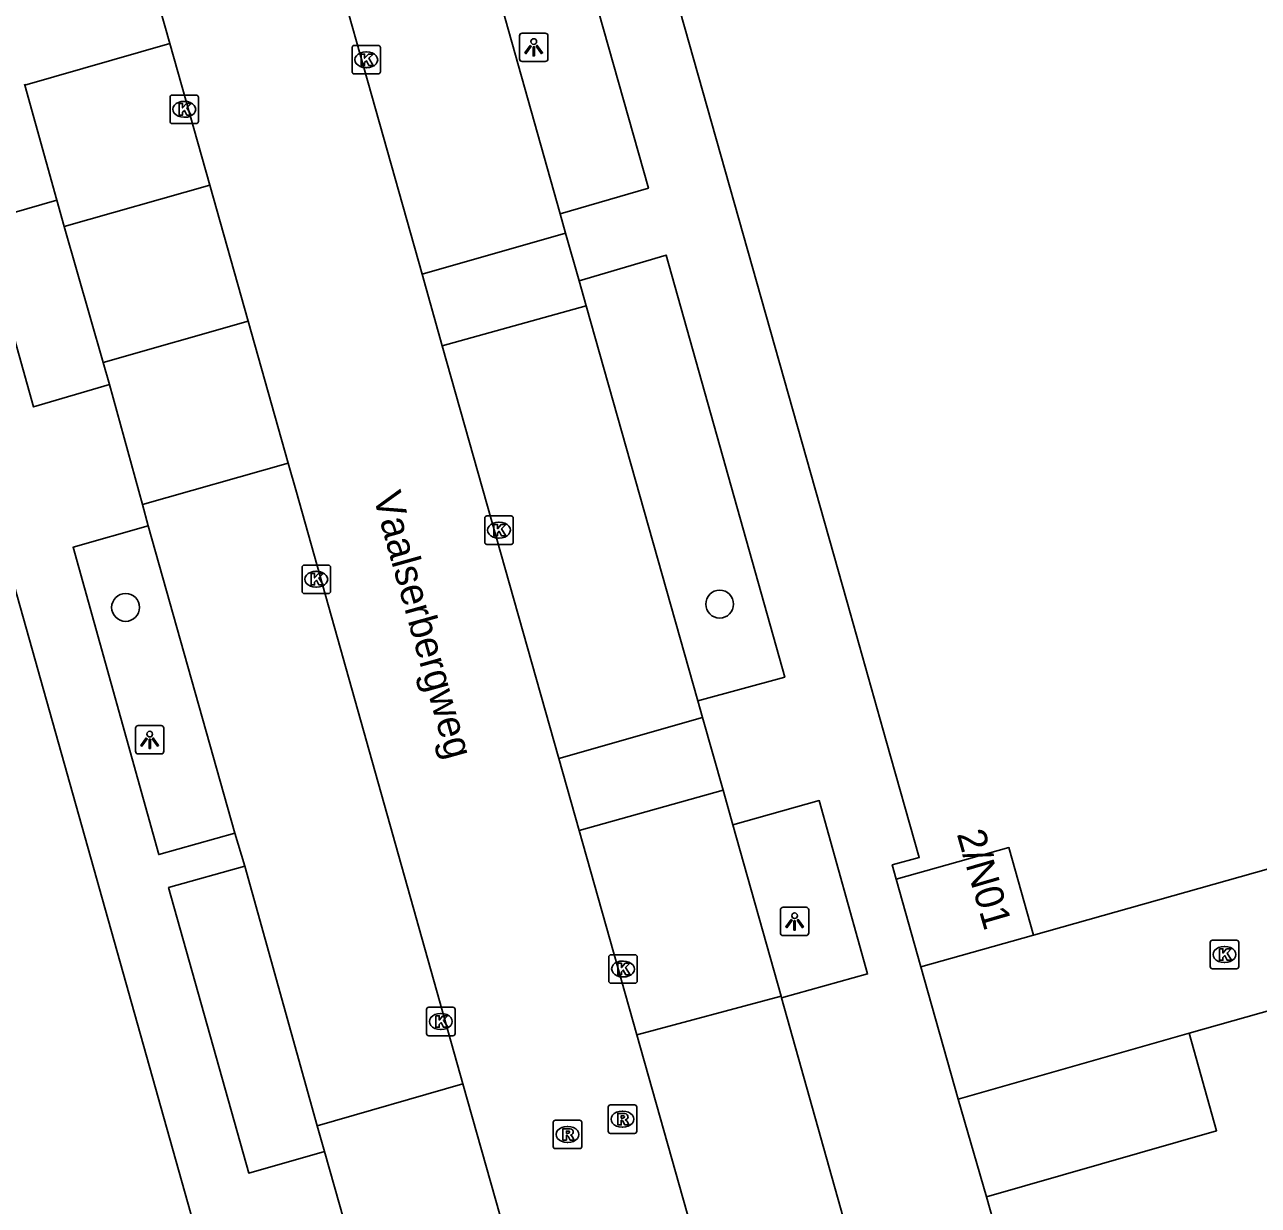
# Model space of a CAD drawing. Extents: x 159689 to 160786, y 387323 to 388339.
# Drawn here: x 159795.8 to 159839.15, y 388025.61 to 388067.1 of the extents above; entities that cross this region are included whole.
import ezdxf

# ---------------------------------------------------------------- set-up
doc = ezdxf.new("R2010")
doc.units = 0
for name, color, linetype in [('IMGEO_Boom', 7, 'Continuous'), ('IMGEO_Kolk', 7, 'Continuous'), ('IMGEO_Lichtpunt', 7, 'Continuous'), ('IMGEO_Openbare_ruimte_label', 7, 'Continuous'), ('IMGEO_Pand', 7, 'Continuous'), ('IMGEO_Pand_nummerreeks', 7, 'Continuous'), ('IMGEO_Pand_overbouw', 7, 'Continuous'), ('IMGEO_Parkeervlak_open', 7, 'Continuous'), ('IMGEO_Rijbaan_lokaal_gesloten', 7, 'Continuous'), ('IMGEO_Rijbaan_lokaal_open', 7, 'Continuous'), ('IMGEO_Rioolput', 7, 'Continuous'), ('IMGEO_Voetpad_open', 7, 'Continuous')]:
    doc.layers.add(name, color=color, linetype=linetype)

msp = doc.modelspace()

# ---------------------------------------------------------------- linework, layer by layer
at = {"layer": 'IMGEO_Boom'}
for centre in [(159799.347, 388046.622), (159820.224, 388046.738)]:
    msp.add_circle(centre, 0.489, dxfattribs=at)
at = {"layer": 'IMGEO_Kolk'}
for p, q in [((159807.305, 388065.442), (159807.305, 388066.294)), ((159807.38, 388066.368), (159808.232, 388066.368)), ((159807.793, 388066.148), (159807.818, 388066.148)), ((159808.306, 388066.294), (159808.306, 388065.442)), ((159808.232, 388065.368), (159807.38, 388065.368)), ((159807.816, 388065.588), (159807.791, 388065.588)), ((159800.909, 388063.699), (159800.909, 388064.551)), ((159800.984, 388064.625), (159801.836, 388064.625)), ((159801.397, 388064.405), (159801.422, 388064.405)), ((159801.91, 388064.551), (159801.91, 388063.699)), ((159801.836, 388063.625), (159800.984, 388063.625)), ((159801.42, 388063.845), (159801.395, 388063.845)), ((159811.968, 388048.912), (159811.968, 388049.764)), ((159812.043, 388049.838), (159812.895, 388049.838)), ((159812.456, 388049.618), (159812.481, 388049.618)), ((159812.969, 388049.764), (159812.969, 388048.912)), ((159812.895, 388048.838), (159812.043, 388048.838)), ((159812.479, 388049.058), (159812.454, 388049.058)), ((159805.548, 388047.185), (159805.548, 388048.037)), ((159805.623, 388048.111), (159806.475, 388048.111)), ((159806.036, 388047.891), (159806.061, 388047.891)), ((159806.549, 388048.037), (159806.549, 388047.185)), ((159806.475, 388047.111), (159805.623, 388047.111)), ((159806.059, 388047.331), (159806.034, 388047.331)), ((159837.465, 388034.001), (159837.465, 388034.853)), ((159837.54, 388034.927), (159838.392, 388034.927)), ((159838.466, 388034.853), (159838.466, 388034.001)), ((159816.404, 388034.418), (159817.256, 388034.418)), ((159837.953, 388034.707), (159837.978, 388034.707)), ((159816.329, 388033.492), (159816.329, 388034.344)), ((159816.817, 388034.198), (159816.842, 388034.198)), ((159817.33, 388034.344), (159817.33, 388033.492)), ((159837.976, 388034.147), (159837.951, 388034.147)), ((159816.84, 388033.638), (159816.815, 388033.638)), ((159838.392, 388033.927), (159837.54, 388033.927)), ((159817.256, 388033.418), (159816.404, 388033.418)), ((159809.926, 388031.648), (159809.926, 388032.5)), ((159810.001, 388032.574), (159810.853, 388032.574)), ((159810.414, 388032.354), (159810.439, 388032.354)), ((159810.927, 388032.5), (159810.927, 388031.648)), ((159810.853, 388031.574), (159810.001, 388031.574)), ((159810.437, 388031.794), (159810.412, 388031.794))]:
    msp.add_line(p, q, dxfattribs=at)
for points in [[(159807.305, 388065.442), (159807.305, 388066.294)], [(159807.38, 388066.368), (159808.232, 388066.368)], [(159807.626, 388066.068), (159807.749, 388066.068), (159807.749, 388065.917), (159807.879, 388066.068), (159808.043, 388066.068), (159807.897, 388065.917), (159808.05, 388065.668), (159807.898, 388065.668), (159807.813, 388065.832), (159807.749, 388065.765), (159807.749, 388065.668), (159807.626, 388065.668), (159807.626, 388066.068)], [(159808.306, 388066.294), (159808.306, 388065.442)], [(159808.232, 388065.368), (159807.38, 388065.368)], [(159800.909, 388063.699), (159800.909, 388064.551)], [(159800.984, 388064.625), (159801.836, 388064.625)], [(159801.23, 388064.325), (159801.353, 388064.325), (159801.353, 388064.174), (159801.483, 388064.325), (159801.647, 388064.325), (159801.501, 388064.174), (159801.654, 388063.925), (159801.502, 388063.925), (159801.417, 388064.089), (159801.353, 388064.022), (159801.353, 388063.925), (159801.23, 388063.925), (159801.23, 388064.325)], [(159801.91, 388064.551), (159801.91, 388063.699)], [(159801.836, 388063.625), (159800.984, 388063.625)], [(159811.968, 388048.912), (159811.968, 388049.764)], [(159812.043, 388049.838), (159812.895, 388049.838)], [(159812.969, 388049.764), (159812.969, 388048.912)], [(159812.289, 388049.538), (159812.412, 388049.538), (159812.412, 388049.387), (159812.542, 388049.538), (159812.706, 388049.538), (159812.56, 388049.387), (159812.713, 388049.138), (159812.561, 388049.138), (159812.476, 388049.302), (159812.412, 388049.235), (159812.412, 388049.138), (159812.289, 388049.138), (159812.289, 388049.538)], [(159812.895, 388048.838), (159812.043, 388048.838)], [(159805.548, 388047.185), (159805.548, 388048.037)], [(159805.623, 388048.111), (159806.475, 388048.111)], [(159806.549, 388048.037), (159806.549, 388047.185)], [(159805.869, 388047.811), (159805.992, 388047.811), (159805.992, 388047.66), (159806.122, 388047.811), (159806.286, 388047.811), (159806.14, 388047.66), (159806.293, 388047.411), (159806.141, 388047.411), (159806.056, 388047.575), (159805.992, 388047.508), (159805.992, 388047.411), (159805.869, 388047.411), (159805.869, 388047.811)], [(159806.475, 388047.111), (159805.623, 388047.111)], [(159837.465, 388034.001), (159837.465, 388034.853)], [(159837.54, 388034.927), (159838.392, 388034.927)], [(159838.466, 388034.853), (159838.466, 388034.001)], [(159816.404, 388034.418), (159817.256, 388034.418)], [(159837.786, 388034.627), (159837.909, 388034.627), (159837.909, 388034.476), (159838.039, 388034.627), (159838.203, 388034.627), (159838.057, 388034.476), (159838.21, 388034.227), (159838.058, 388034.227), (159837.973, 388034.391), (159837.909, 388034.324), (159837.909, 388034.227), (159837.786, 388034.227), (159837.786, 388034.627)], [(159816.329, 388033.492), (159816.329, 388034.344)], [(159816.65, 388034.118), (159816.773, 388034.118), (159816.773, 388033.967), (159816.903, 388034.118), (159817.067, 388034.118), (159816.921, 388033.967), (159817.074, 388033.718), (159816.922, 388033.718), (159816.837, 388033.882), (159816.773, 388033.815), (159816.773, 388033.718), (159816.65, 388033.718), (159816.65, 388034.118)], [(159817.33, 388034.344), (159817.33, 388033.492)], [(159838.392, 388033.927), (159837.54, 388033.927)], [(159817.256, 388033.418), (159816.404, 388033.418)], [(159809.926, 388031.648), (159809.926, 388032.5)], [(159810.001, 388032.574), (159810.853, 388032.574)], [(159810.247, 388032.274), (159810.37, 388032.274), (159810.37, 388032.123), (159810.5, 388032.274), (159810.664, 388032.274), (159810.518, 388032.123), (159810.671, 388031.874), (159810.519, 388031.874), (159810.434, 388032.038), (159810.37, 388031.971), (159810.37, 388031.874), (159810.247, 388031.874), (159810.247, 388032.274)], [(159810.927, 388032.5), (159810.927, 388031.648)], [(159810.853, 388031.574), (159810.001, 388031.574)]]:
    msp.add_lwpolyline(points, dxfattribs=at)
for centre, start, end in [((159807.382, 388066.292), 91.552, 178.448), ((159807.382, 388066.292), 91.552, 178.448), ((159808.23, 388066.292), 1.552, 88.448), ((159808.23, 388066.292), 1.552, 88.448), ((159807.382, 388065.444), 181.552, 268.448), ((159807.382, 388065.444), 181.552, 268.448), ((159808.23, 388065.444), 271.552, 358.448), ((159808.23, 388065.444), 271.552, 358.448), ((159800.986, 388064.549), 91.552, 178.448), ((159800.986, 388064.549), 91.552, 178.448), ((159801.834, 388064.549), 1.552, 88.448), ((159801.834, 388064.549), 1.552, 88.448), ((159800.986, 388063.701), 181.552, 268.448), ((159800.986, 388063.701), 181.552, 268.448), ((159801.834, 388063.701), 271.552, 358.448), ((159801.834, 388063.701), 271.552, 358.448), ((159812.045, 388049.762), 91.552, 178.448), ((159812.045, 388049.762), 91.552, 178.448), ((159812.893, 388049.762), 1.552, 88.448), ((159812.893, 388049.762), 1.552, 88.448), ((159812.045, 388048.914), 181.552, 268.448), ((159812.045, 388048.914), 181.552, 268.448), ((159812.893, 388048.914), 271.552, 358.448), ((159812.893, 388048.914), 271.552, 358.448), ((159805.625, 388048.035), 91.552, 178.448), ((159805.625, 388048.035), 91.552, 178.448), ((159806.473, 388048.035), 1.552, 88.448), ((159806.473, 388048.035), 1.552, 88.448), ((159805.625, 388047.187), 181.552, 268.448), ((159805.625, 388047.187), 181.552, 268.448), ((159806.473, 388047.187), 271.552, 358.448), ((159806.473, 388047.187), 271.552, 358.448), ((159837.542, 388034.851), 91.552, 178.448), ((159837.542, 388034.851), 91.552, 178.448), ((159838.39, 388034.851), 1.552, 88.448), ((159838.39, 388034.851), 1.552, 88.448), ((159816.406, 388034.342), 91.552, 178.448), ((159816.406, 388034.342), 91.552, 178.448), ((159817.254, 388034.342), 1.552, 88.448), ((159817.254, 388034.342), 1.552, 88.448), ((159837.542, 388034.003), 181.552, 268.448), ((159837.542, 388034.003), 181.552, 268.448), ((159838.39, 388034.003), 271.552, 358.448), ((159838.39, 388034.003), 271.552, 358.448), ((159816.406, 388033.494), 181.552, 268.448), ((159816.406, 388033.494), 181.552, 268.448), ((159817.254, 388033.494), 271.552, 358.448), ((159817.254, 388033.494), 271.552, 358.448), ((159810.003, 388032.498), 91.552, 178.448), ((159810.003, 388032.498), 91.552, 178.448), ((159810.851, 388032.498), 1.552, 88.448), ((159810.851, 388032.498), 1.552, 88.448), ((159810.003, 388031.65), 181.552, 268.448), ((159810.003, 388031.65), 181.552, 268.448), ((159810.851, 388031.65), 271.552, 358.448), ((159810.851, 388031.65), 271.552, 358.448)]:
    msp.add_arc(centre, 0.0765, start, end, dxfattribs=at)
for centre, major_axis, ratio, start_param, end_param in [((159807.792, 388065.868), (-0.387, 0.002), 0.722429, 4.712389, 7.853982), ((159807.817, 388065.868), (-0.39, 0.002), 0.717154, 1.570796, 4.712389), ((159801.396, 388064.125), (-0.387, 0.002), 0.722429, 4.712389, 7.853982), ((159801.421, 388064.125), (-0.39, 0.002), 0.717154, 1.570796, 4.712389), ((159812.455, 388049.338), (-0.387, 0.002), 0.722429, 4.712389, 7.853982), ((159812.48, 388049.338), (-0.39, 0.002), 0.717154, 1.570796, 4.712389), ((159806.035, 388047.611), (-0.387, 0.002), 0.722429, 4.712389, 7.853982), ((159806.06, 388047.611), (-0.39, 0.002), 0.717154, 1.570796, 4.712389), ((159837.952, 388034.427), (-0.387, 0.002), 0.722429, 4.712389, 7.853982), ((159837.977, 388034.427), (-0.39, 0.002), 0.717154, 1.570796, 4.712389), ((159816.816, 388033.918), (-0.387, 0.002), 0.722429, 4.712389, 7.853982), ((159816.841, 388033.918), (-0.39, 0.002), 0.717154, 1.570796, 4.712389), ((159810.413, 388032.074), (-0.387, 0.002), 0.722429, 4.712389, 7.853982), ((159810.438, 388032.074), (-0.39, 0.002), 0.717154, 1.570796, 4.712389)]:
    msp.add_ellipse(centre, major_axis=major_axis, ratio=ratio, start_param=start_param, end_param=end_param, dxfattribs=at)
at = {"layer": 'IMGEO_Lichtpunt'}
for p, q in [((159813.192, 388066.706), (159813.192, 388065.899)), ((159813.192, 388066.706), (159813.192, 388065.899)), ((159814.094, 388066.801), (159813.286, 388066.801)), ((159814.094, 388066.801), (159813.286, 388066.801)), ((159814.188, 388065.899), (159814.188, 388066.706)), ((159814.188, 388065.899), (159814.188, 388066.706)), ((159813.286, 388065.805), (159814.094, 388065.805)), ((159813.286, 388065.805), (159814.094, 388065.805)), ((159799.696, 388042.375), (159799.696, 388041.568)), ((159799.696, 388042.375), (159799.696, 388041.568)), ((159800.598, 388042.47), (159799.79, 388042.47)), ((159800.598, 388042.47), (159799.79, 388042.47)), ((159800.692, 388041.568), (159800.692, 388042.375)), ((159800.692, 388041.568), (159800.692, 388042.375)), ((159799.79, 388041.474), (159800.598, 388041.474)), ((159799.79, 388041.474), (159800.598, 388041.474)), ((159822.36, 388035.993), (159822.36, 388035.186)), ((159822.36, 388035.993), (159822.36, 388035.186)), ((159823.262, 388036.088), (159822.454, 388036.088)), ((159823.262, 388036.088), (159822.454, 388036.088)), ((159823.356, 388035.186), (159823.356, 388035.993)), ((159823.356, 388035.186), (159823.356, 388035.993)), ((159822.454, 388035.092), (159823.262, 388035.092)), ((159822.454, 388035.092), (159823.262, 388035.092))]:
    msp.add_line(p, q, dxfattribs=at)
for points in [[(159813.566, 388066.37), (159813.605, 388066.342), (159813.417, 388066.08), (159813.379, 388066.107), (159813.566, 388066.37)], [(159813.668, 388066.322), (159813.715, 388066.322), (159813.715, 388066), (159813.668, 388066), (159813.668, 388066.322)], [(159813.778, 388066.342), (159813.816, 388066.369), (159814.003, 388066.107), (159813.964, 388066.079), (159813.778, 388066.342)], [(159800.07, 388042.039), (159800.109, 388042.011), (159799.921, 388041.749), (159799.883, 388041.776), (159800.07, 388042.039)], [(159800.172, 388041.991), (159800.219, 388041.991), (159800.219, 388041.669), (159800.172, 388041.669), (159800.172, 388041.991)], [(159800.282, 388042.011), (159800.32, 388042.038), (159800.507, 388041.776), (159800.468, 388041.748), (159800.282, 388042.011)], [(159822.734, 388035.657), (159822.773, 388035.629), (159822.585, 388035.367), (159822.547, 388035.394), (159822.734, 388035.657)], [(159822.836, 388035.609), (159822.883, 388035.609), (159822.883, 388035.287), (159822.836, 388035.287), (159822.836, 388035.609)], [(159822.946, 388035.629), (159822.984, 388035.656), (159823.171, 388035.394), (159823.132, 388035.366), (159822.946, 388035.629)]]:
    msp.add_lwpolyline(points, dxfattribs=at)
for centre in [(159813.691, 388066.504), (159800.195, 388042.173), (159822.859, 388035.791)]:
    msp.add_circle(centre, 0.0994, dxfattribs=at)
for centre, start, end in [((159813.286, 388066.706), 90, 180), ((159813.286, 388066.706), 90, 180), ((159814.094, 388066.706), 0, 90), ((159814.094, 388066.706), 0, 90), ((159813.286, 388065.899), 180, 270), ((159813.286, 388065.899), 180, 270), ((159814.094, 388065.899), 270, 0), ((159814.094, 388065.899), 270, 360), ((159799.79, 388042.375), 90, 180), ((159799.79, 388042.375), 90, 180), ((159800.598, 388042.375), 0, 90), ((159800.598, 388042.375), 0, 90), ((159799.79, 388041.568), 180, 270), ((159799.79, 388041.568), 180, 270), ((159800.598, 388041.568), 270, 0), ((159800.598, 388041.568), 270, 360), ((159822.454, 388035.993), 90, 180), ((159822.454, 388035.993), 90, 180), ((159823.262, 388035.993), 0, 90), ((159823.262, 388035.993), 0, 90), ((159822.454, 388035.186), 180, 270), ((159822.454, 388035.186), 180, 270), ((159823.262, 388035.186), 270, 0), ((159823.262, 388035.186), 270, 360)]:
    msp.add_arc(centre, 0.0946, start, end, dxfattribs=at)
at = {"layer": 'IMGEO_Pand'}
for points in [[(159826.427, 388037.077), (159826.288, 388037.576), (159827.236, 388037.841), (159826.078, 388041.936), (159824.701, 388046.808), (159816.607, 388075.445), (159815.465, 388079.487), (159814.344, 388083.45), (159813.44, 388083.195)], [(159831.254, 388035.102), (159880.352, 388048.965)], [(159807.434, 388004.707), (159802.49, 388022.293), (159801.523, 388025.732), (159795.233, 388048.104), (159794.855, 388047.996)], [(159831.254, 388035.102), (159830.392, 388038.185), (159826.427, 388037.077)], [(159826.427, 388037.077), (159827.289, 388033.993)], [(159827.289, 388033.993), (159831.254, 388035.102)], [(159847.843, 388034.798), (159836.727, 388031.661)], [(159829.597, 388025.911), (159837.686, 388028.235), (159836.727, 388031.661)], [(159837.992, 387996.231), (159836.928, 388000), (159829.597, 388025.911)]]:
    msp.add_lwpolyline(points, dxfattribs=at)
at = {"layer": 'IMGEO_Pand_overbouw'}
msp.add_lwpolyline([(159836.727, 388031.661), (159828.603, 388029.35), (159829.597, 388025.911), (159837.686, 388028.235)], close=True, dxfattribs=at)
at = {"layer": 'IMGEO_Parkeervlak_open'}
for points in [[(159810.437, 388075.311), (159814.617, 388060.458)], [(159797.195, 388060.008), (159798.558, 388055.226)], [(159815.534, 388057.217), (159819.461, 388043.335)], [(159803.191, 388038.694), (159800.144, 388049.492)], [(159822.386, 388032.962), (159820.689, 388038.981)], [(159806.081, 388028.412), (159803.533, 388037.534)]]:
    msp.add_lwpolyline(points, dxfattribs=at)
at = {"layer": 'IMGEO_Rijbaan_lokaal_gesloten'}
for points in [[(159800.897, 388066.433), (159796.756, 388081.086), (159796.407, 388082.275)], [(159809.766, 388058.335), (159804.998, 388075.232)], [(159800.897, 388066.433), (159802.304, 388061.455)], [(159802.304, 388061.455), (159803.652, 388056.684)], [(159810.478, 388055.814), (159809.766, 388058.335)], [(159803.652, 388056.684), (159805.061, 388051.697)], [(159814.569, 388041.318), (159810.478, 388055.814)], [(159805.061, 388051.697), (159805.352, 388050.667), (159811.205, 388029.885)], [(159815.285, 388038.78), (159814.569, 388041.318)], [(159817.31, 388031.606), (159815.285, 388038.78)], [(159820.027, 388021.979), (159817.31, 388031.606)], [(159811.205, 388029.885), (159812.513, 388025.241)]]:
    msp.add_lwpolyline(points, dxfattribs=at)
at = {"layer": 'IMGEO_Rijbaan_lokaal_open'}
for points in [[(159828.603, 388029.35), (159827.289, 388033.993)], [(159836.727, 388031.661), (159828.603, 388029.35)]]:
    msp.add_lwpolyline(points, dxfattribs=at)
at = {"layer": 'IMGEO_Rioolput'}
for p, q in [((159816.308, 388028.215), (159816.308, 388029.067)), ((159816.383, 388029.141), (159817.235, 388029.141)), ((159816.796, 388028.921), (159816.821, 388028.921)), ((159817.309, 388029.067), (159817.309, 388028.215)), ((159814.378, 388027.68), (159814.378, 388028.532)), ((159814.453, 388028.606), (159815.305, 388028.606)), ((159814.866, 388028.386), (159814.891, 388028.386)), ((159815.379, 388028.532), (159815.379, 388027.68)), ((159816.819, 388028.361), (159816.794, 388028.361)), ((159817.235, 388028.141), (159816.383, 388028.141)), ((159815.305, 388027.606), (159814.453, 388027.606)), ((159814.889, 388027.826), (159814.864, 388027.826))]:
    msp.add_line(p, q, dxfattribs=at)
for points in [[(159816.308, 388028.215), (159816.308, 388029.067)], [(159816.383, 388029.141), (159817.235, 388029.141)], [(159816.897, 388028.839), (159816.645, 388028.841), (159816.645, 388028.441)], [(159817.309, 388029.067), (159817.309, 388028.215)], [(159814.378, 388027.68), (159814.378, 388028.532)], [(159814.453, 388028.606), (159815.305, 388028.606)], [(159815.379, 388028.532), (159815.379, 388027.68)], [(159816.645, 388028.441), (159816.769, 388028.441), (159816.769, 388028.603), (159816.78, 388028.603)], [(159816.823, 388028.76), (159816.769, 388028.76), (159816.769, 388028.679)], [(159816.769, 388028.679), (159816.821, 388028.679)], [(159816.827, 388028.574), (159816.898, 388028.441), (159817.038, 388028.441), (159816.973, 388028.567)], [(159814.967, 388028.304), (159814.715, 388028.306), (159814.715, 388027.906)], [(159814.715, 388027.906), (159814.839, 388027.906), (159814.839, 388028.068), (159814.85, 388028.068)], [(159814.893, 388028.225), (159814.839, 388028.225), (159814.839, 388028.144)], [(159814.839, 388028.144), (159814.891, 388028.144)], [(159814.897, 388028.039), (159814.968, 388027.906), (159815.108, 388027.906), (159815.043, 388028.032)], [(159817.235, 388028.141), (159816.383, 388028.141)], [(159815.305, 388027.606), (159814.453, 388027.606)]]:
    msp.add_lwpolyline(points, dxfattribs=at)
for centre, radius, start, end in [((159816.385, 388029.065), 0.0765, 91.552, 178.448), ((159816.385, 388029.065), 0.0765, 91.552, 178.448), ((159816.896, 388028.729), 0.109, 350.3612, 89.416), ((159817.233, 388029.065), 0.0765, 1.552, 88.448), ((159817.233, 388029.065), 0.0765, 1.552, 88.448), ((159814.455, 388028.53), 0.0765, 91.552, 178.448), ((159814.455, 388028.53), 0.0765, 91.552, 178.448), ((159815.303, 388028.53), 0.0765, 1.552, 88.448), ((159815.303, 388028.53), 0.0765, 1.552, 88.448), ((159816.779, 388028.55), 0.0533, 26.0293, 88.6989), ((159816.805, 388028.868), 0.19, 274.7715, 282.9687), ((159816.829, 388028.664), 0.0964, 77.0061, 93.1865), ((159816.843, 388028.721), 0.0378, 276.6634, 79.6772), ((159816.894, 388028.729), 0.112, 277.5842, 350.9817), ((159816.878, 388028.514), 0.108, 29.5134, 73.7905), ((159814.849, 388028.015), 0.0533, 26.0293, 88.6989), ((159814.875, 388028.333), 0.19, 274.7715, 282.9687), ((159814.899, 388028.129), 0.0964, 77.0061, 93.1865), ((159814.913, 388028.186), 0.0378, 276.6634, 79.6772), ((159814.966, 388028.194), 0.109, 350.3612, 89.416), ((159814.964, 388028.194), 0.112, 277.5842, 350.9817), ((159814.948, 388027.979), 0.108, 29.5134, 73.7905), ((159816.385, 388028.217), 0.0765, 181.552, 268.448), ((159816.385, 388028.217), 0.0765, 181.552, 268.448), ((159817.233, 388028.217), 0.0765, 271.552, 358.448), ((159817.233, 388028.217), 0.0765, 271.552, 358.448), ((159814.455, 388027.682), 0.0765, 181.552, 268.448), ((159814.455, 388027.682), 0.0765, 181.552, 268.448), ((159815.303, 388027.682), 0.0765, 271.552, 358.448), ((159815.303, 388027.682), 0.0765, 271.552, 358.448)]:
    msp.add_arc(centre, radius, start, end, dxfattribs=at)
for centre, major_axis, ratio, start_param, end_param in [((159816.795, 388028.641), (-0.387, 0.002), 0.722429, 4.712389, 7.853982), ((159816.82, 388028.641), (-0.39, 0.002), 0.717154, 1.570796, 4.712389), ((159814.865, 388028.106), (-0.387, 0.002), 0.722429, 4.712389, 7.853982), ((159814.89, 388028.106), (-0.39, 0.002), 0.717154, 1.570796, 4.712389)]:
    msp.add_ellipse(centre, major_axis=major_axis, ratio=ratio, start_param=start_param, end_param=end_param, dxfattribs=at)
at = {"layer": 'IMGEO_Voetpad_open'}
for points in [[(159814.617, 388060.458), (159817.724, 388061.35), (159813.532, 388076.18), (159810.437, 388075.311)], [(159795.806, 388064.972), (159800.897, 388066.433)], [(159795.797, 388065.005), (159795.806, 388064.972)], [(159795.806, 388064.972), (159796.933, 388060.927)], [(159797.195, 388060.008), (159802.304, 388061.455)], [(159796.933, 388060.927), (159794.279, 388060.173), (159796.115, 388053.667), (159798.778, 388054.454)], [(159796.933, 388060.927), (159797.195, 388060.008)], [(159814.617, 388060.458), (159814.812, 388059.768)], [(159809.766, 388058.335), (159814.812, 388059.768)], [(159814.812, 388059.768), (159815.283, 388058.104)], [(159815.283, 388058.104), (159818.346, 388059.004), (159822.513, 388044.173), (159819.461, 388043.335)], [(159815.534, 388057.217), (159815.283, 388058.104)], [(159810.478, 388055.814), (159815.534, 388057.217)], [(159803.652, 388056.684), (159798.558, 388055.226)], [(159798.558, 388055.226), (159798.778, 388054.454)], [(159798.778, 388054.454), (159799.938, 388050.24)], [(159799.938, 388050.24), (159805.061, 388051.697)], [(159799.938, 388050.24), (159800.144, 388049.492)], [(159800.144, 388049.492), (159797.504, 388048.739), (159800.516, 388037.941), (159803.191, 388038.694)], [(159819.461, 388043.335), (159819.625, 388042.755)], [(159814.569, 388041.318), (159819.625, 388042.755)], [(159819.625, 388042.755), (159820.344, 388040.206)], [(159820.344, 388040.206), (159815.285, 388038.78)], [(159820.344, 388040.206), (159820.689, 388038.981)], [(159820.689, 388038.981), (159823.723, 388039.836), (159825.424, 388033.746), (159822.401, 388032.909)], [(159803.191, 388038.694), (159803.533, 388037.534)], [(159803.533, 388037.534), (159800.861, 388036.776), (159803.676, 388026.747), (159806.334, 388027.505)], [(159817.31, 388031.606), (159822.386, 388032.962)], [(159822.401, 388032.909), (159822.386, 388032.962)], [(159822.401, 388032.909), (159824.77, 388024.488)], [(159811.205, 388029.885), (159806.081, 388028.412)], [(159828.603, 388029.35), (159829.597, 388025.911)], [(159806.081, 388028.412), (159806.334, 388027.505)], [(159806.334, 388027.505), (159807.366, 388023.861)]]:
    msp.add_lwpolyline(points, dxfattribs=at)

# ---------------------------------------------------------------- texts
at = {"layer": 'IMGEO_Openbare_ruimte_label'}
msp.add_text('Vaalserbergweg', height=1, rotation=285.6069, dxfattribs=at).set_placement((159808.04, 388050.536))
at = {"layer": 'IMGEO_Pand_nummerreeks'}
msp.add_text('2/N01', height=1, rotation=286.1443, dxfattribs=at).set_placement((159828.552, 388038.665))

doc.saveas('drawing.dxf')
